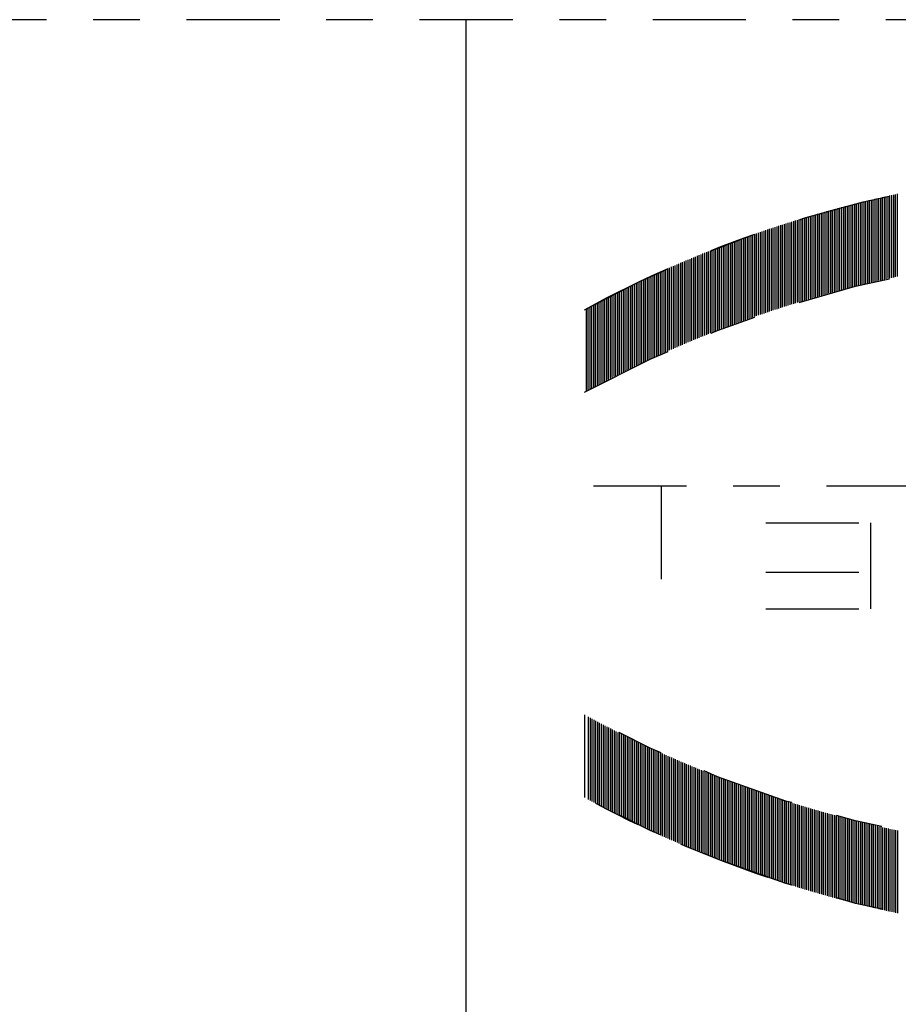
# Model space of a CAD drawing. Extents: x 33706 to 249013, y -74890 to 17912.
# Tile 280 of 288: x 185603.65 to 185605.53, y -36877.11 to -36875. Entities that reach past the tile are written whole.
import ezdxf

# ---------------------------------------------------------------- set-up
doc = ezdxf.new("R2010")
doc.units = 0
doc.header["$MEASUREMENT"] = 0
doc.linetypes.add('DASHDOT', pattern=[8.5, 4, -2, 0.5, -2])
for name, color, linetype in [('gaz', 1, 'Continuous'), ('LC-002-002-----0', 2, 'DASHDOT'), ('LC-007-002-----0', 1, 'Continuous'), ('LC-010-002-----0', 1, 'Continuous')]:
    doc.layers.add(name, color=color, linetype=linetype)

# ---------------------------------------------------------------- blocks, each defined once
blk = doc.blocks.new('kdk dn40 pn50')
at = {"layer": 'LC-002-002-----0', "color": 3}
for p, q in [((3.007, -11.016), (3.007, -7.476)), ((3.086, -11.033), (3.086, -7.493)), ((3.165, -11.051), (3.165, -7.511)), ((3.245, -11.068), (3.245, -7.528)), ((3.324, -11.085), (3.324, -7.545)), ((3.404, -11.103), (3.404, -7.563)), ((3.483, -11.121), (3.483, -7.581)), ((3.562, -11.138), (3.562, -7.598)), ((3.642, -11.156), (3.642, -7.616)), ((3.721, -11.174), (3.721, -7.634)), ((3.801, -11.193), (3.801, -7.653)), ((3.88, -11.211), (3.88, -7.671)), ((3.959, -11.23), (3.959, -7.69)), ((4.039, -11.248), (4.039, -7.708)), ((4.118, -11.267), (4.118, -7.727)), ((4.198, -11.286), (4.198, -7.746)), ((4.277, -11.305), (4.277, -7.765)), ((4.356, -11.324), (4.356, -7.784)), ((4.436, -11.343), (4.436, -7.803)), ((4.515, -11.363), (4.515, -7.823)), ((4.595, -11.383), (4.595, -7.843)), ((4.674, -11.402), (4.674, -7.862)), ((4.754, -11.422), (4.754, -7.882)), ((4.833, -11.442), (4.833, -7.902)), ((4.912, -11.462), (4.912, -7.922)), ((4.992, -11.483), (4.992, -7.943)), ((5.071, -11.503), (5.071, -7.963)), ((5.151, -11.524), (5.151, -7.984)), ((5.23, -11.544), (5.23, -8.004)), ((5.309, -11.565), (5.309, -8.025)), ((5.389, -11.586), (5.389, -8.046)), ((5.468, -11.607), (5.468, -8.067)), ((5.548, -11.629), (5.548, -8.089)), ((5.627, -11.65), (5.627, -8.11)), ((5.706, -11.672), (5.706, -8.132)), ((5.786, -11.693), (5.786, -8.153)), ((5.865, -11.715), (5.865, -8.175)), ((5.945, -11.737), (5.945, -8.197)), ((6.024, -11.759), (6.024, -8.219)), ((6.103, -11.782), (6.103, -8.242)), ((6.183, -11.804), (6.183, -8.264)), ((6.262, -11.827), (6.262, -8.287)), ((6.342, -11.849), (6.342, -8.309)), ((6.421, -11.872), (6.421, -8.332)), ((6.5, -11.895), (6.5, -8.355)), ((6.58, -11.918), (6.58, -8.378)), ((6.659, -11.941), (6.659, -8.401)), ((6.739, -11.965), (6.739, -8.425)), ((6.818, -11.988), (6.818, -8.448)), ((6.898, -12.012), (6.898, -8.472)), ((6.977, -12.036), (6.977, -8.496)), ((7.056, -12.06), (7.056, -8.52)), ((7.136, -12.084), (7.136, -8.544)), ((7.215, -12.108), (7.215, -8.568)), ((7.295, -12.133), (7.295, -8.593)), ((7.374, -12.157), (7.374, -8.617)), ((7.453, -12.182), (7.453, -8.642)), ((7.533, -12.207), (7.533, -8.667)), ((7.612, -12.232), (7.612, -8.692)), ((7.692, -12.257), (7.692, -8.717)), ((7.771, -12.282), (7.771, -8.742)), ((7.85, -12.308), (7.85, -8.768)), ((7.93, -12.333), (7.93, -8.793)), ((8.009, -12.359), (8.009, -8.819)), ((8.089, -12.385), (8.089, -8.845)), ((8.168, -12.411), (8.168, -8.871)), ((8.247, -12.437), (8.247, -8.897)), ((8.327, -12.463), (8.327, -8.923)), ((8.406, -12.49), (8.406, -8.95)), ((8.486, -12.516), (8.486, -8.976)), ((8.565, -12.543), (8.565, -9.003)), ((8.644, -12.57), (8.644, -9.03)), ((8.724, -12.597), (8.724, -9.057)), ((8.803, -12.624), (8.803, -9.084)), ((8.883, -12.652), (8.883, -9.112)), ((8.962, -12.679), (8.962, -9.139)), ((9.042, -12.707), (9.042, -9.167)), ((9.121, -12.735), (9.121, -9.195)), ((9.2, -12.763), (9.2, -9.223)), ((9.28, -12.791), (9.28, -9.251)), ((9.359, -12.819), (9.359, -9.279)), ((9.439, -12.847), (9.439, -9.307)), ((9.518, -12.876), (9.518, -9.336)), ((9.597, -12.905), (9.597, -9.365)), ((9.677, -12.934), (9.677, -9.394)), ((9.756, -12.963), (9.756, -9.423)), ((9.836, -12.992), (9.836, -9.452)), ((9.915, -13.021), (9.915, -9.481)), ((9.994, -13.051), (9.994, -9.511)), ((10.074, -13.08), (10.074, -9.54)), ((10.153, -13.11), (10.153, -9.57)), ((10.233, -13.14), (10.233, -9.6)), ((10.312, -13.17), (10.312, -9.63)), ((10.391, -13.2), (10.391, -9.66)), ((10.471, -13.231), (10.471, -9.691)), ((10.55, -13.261), (10.55, -9.721)), ((10.63, -13.292), (10.63, -9.752)), ((10.709, -13.323), (10.709, -9.783)), ((10.788, -13.354), (10.788, -9.814)), ((10.868, -13.385), (10.868, -9.845)), ((10.947, -13.416), (10.947, -9.876)), ((11.027, -13.448), (11.027, -9.908)), ((11.106, -13.48), (11.106, -9.94)), ((11.186, -13.511), (11.186, -9.971)), ((11.265, -13.543), (11.265, -10.003)), ((11.344, -13.575), (11.344, -10.035)), ((11.424, -13.608), (11.424, -10.068)), ((11.503, -13.64), (11.503, -10.1)), ((11.583, -13.673), (11.583, -10.133)), ((11.662, -13.706), (11.662, -10.166)), ((11.741, -13.738), (11.741, -10.198)), ((11.821, -13.772), (11.821, -10.232)), ((11.9, -13.805), (11.9, -10.265)), ((11.98, -13.838), (11.98, -10.298)), ((12.059, -13.872), (12.059, -10.332)), ((12.138, -13.906), (12.138, -10.366)), ((12.218, -13.939), (12.218, -10.399)), ((12.297, -13.974), (12.297, -10.434)), ((12.377, -14.008), (12.377, -10.468)), ((12.456, -14.042), (12.456, -10.502)), ((12.535, -14.077), (12.535, -10.537)), ((12.615, -14.111), (12.615, -10.571)), ((12.694, -14.146), (12.694, -10.606)), ((12.774, -14.181), (12.774, -10.641)), ((12.853, -14.217), (12.853, -10.677)), ((12.932, -14.252), (12.932, -10.712)), ((13.012, -14.287), (13.012, -10.747)), ((13.091, -14.323), (13.091, -10.783)), ((13.171, -14.359), (13.171, -10.819)), ((13.25, -14.395), (13.25, -10.855)), ((13.33, -14.431), (13.33, -10.891)), ((13.409, -14.468), (13.409, -10.928)), ((13.488, -14.504), (13.488, -10.964)), ((13.568, -14.541), (13.568, -11.001)), ((13.647, -14.578), (13.647, -11.038)), ((13.727, -14.615), (13.727, -11.075)), ((13.806, -14.652), (13.806, -11.112)), ((13.885, -14.69), (13.885, -11.15)), ((13.965, -14.727), (13.965, -11.187)), ((14.044, -14.765), (14.044, -11.225)), ((14.124, -14.803), (14.124, -11.263)), ((14.203, -14.841), (14.203, -11.301)), ((14.282, -14.879), (14.282, -11.339)), ((14.362, -14.918), (14.362, -11.378)), ((14.441, -14.956), (14.441, -11.416)), ((14.521, -14.995), (14.521, -11.455)), ((14.6, -15.034), (14.6, -11.494)), ((14.679, -15.073), (14.679, -11.533)), ((14.759, -15.112), (14.759, -11.572)), ((14.838, -15.152), (14.838, -11.612)), ((14.918, -15.191), (14.918, -11.651)), ((14.997, -15.231), (14.997, -11.691)), ((15.076, -15.271), (15.076, -11.731)), ((15.156, -15.311), (15.156, -11.771)), ((15.235, -15.352), (15.235, -11.812)), ((15.315, -15.392), (15.315, -11.852)), ((15.394, -15.433), (15.394, -11.893)), ((15.474, -15.474), (15.474, -11.934)), ((15.553, -15.515), (15.553, -11.975)), ((15.632, -15.556), (15.632, -12.016)), ((15.712, -15.598), (15.712, -12.058)), ((15.791, -15.639), (15.791, -12.099)), ((15.871, -15.681), (15.871, -12.141)), ((15.95, -15.723), (15.95, -12.183)), ((16.029, -15.765), (16.029, -12.225)), ((16.109, -15.808), (16.109, -12.268)), ((16.188, -15.85), (16.188, -12.31)), ((16.268, -15.893), (16.268, -12.353)), ((16.347, -15.936), (16.347, -12.396)), ((16.047, -19.995), (-31.085, -19.995)), ((13.142, -19.995), (13.142, -25.963)), ((8.653, -21.579), (4.165, -21.579)), ((4.165, -21.579), (4.165, -25.276)), ((8.653, -23.692), (4.165, -23.692)), ((8.653, -25.276), (4.165, -25.276)), ((16.188, -29.949), (16.188, -33.489)), ((16.268, -29.906), (16.268, -33.446)), ((16.426, -29.82), (16.426, -33.36)), ((15.315, -30.407), (15.315, -33.947)), ((15.394, -30.366), (15.394, -33.906)), ((15.474, -30.325), (15.474, -33.865)), ((15.553, -30.284), (15.553, -33.824)), ((15.632, -30.243), (15.632, -33.783)), ((15.712, -30.201), (15.712, -33.741)), ((15.791, -30.16), (15.791, -33.7)), ((15.871, -30.118), (15.871, -33.658)), ((15.95, -30.076), (15.95, -33.616)), ((16.029, -30.034), (16.029, -33.574)), ((16.109, -29.991), (16.109, -33.531)), ((14.521, -30.804), (14.521, -34.344)), ((14.6, -30.765), (14.6, -34.305)), ((14.679, -30.726), (14.679, -34.266)), ((14.759, -30.687), (14.759, -34.227)), ((14.838, -30.647), (14.838, -34.187)), ((14.918, -30.608), (14.918, -34.148)), ((14.997, -30.568), (14.997, -34.108)), ((15.076, -30.528), (15.076, -34.068)), ((15.156, -30.488), (15.156, -34.028)), ((15.235, -30.447), (15.235, -33.987)), ((13.647, -31.221), (13.647, -34.761)), ((13.727, -31.184), (13.727, -34.724)), ((13.806, -31.147), (13.806, -34.687)), ((13.885, -31.11), (13.885, -34.65)), ((13.965, -31.072), (13.965, -34.612)), ((14.044, -31.034), (14.044, -34.574)), ((14.124, -30.996), (14.124, -34.536)), ((14.203, -30.958), (14.203, -34.498)), ((14.282, -30.92), (14.282, -34.46)), ((14.362, -30.882), (14.362, -34.422)), ((14.441, -30.843), (14.441, -34.383)), ((12.694, -31.653), (12.694, -35.193)), ((12.774, -31.618), (12.774, -35.158)), ((12.853, -31.583), (12.853, -35.123)), ((12.932, -31.547), (12.932, -35.087)), ((13.012, -31.512), (13.012, -35.052)), ((13.091, -31.476), (13.091, -35.016)), ((13.171, -31.44), (13.171, -34.98)), ((13.25, -31.404), (13.25, -34.944)), ((13.33, -31.368), (13.33, -34.908)), ((13.409, -31.331), (13.409, -34.871)), ((13.488, -31.295), (13.488, -34.835)), ((13.568, -31.258), (13.568, -34.798)), ((11.662, -32.094), (11.662, -35.634)), ((11.741, -32.061), (11.741, -35.601)), ((11.821, -32.028), (11.821, -35.568)), ((11.9, -31.994), (11.9, -35.534)), ((11.98, -31.961), (11.98, -35.501)), ((12.059, -31.927), (12.059, -35.467)), ((12.138, -31.894), (12.138, -35.434)), ((12.218, -31.86), (12.218, -35.4)), ((12.297, -31.826), (12.297, -35.366)), ((12.377, -31.791), (12.377, -35.331)), ((12.456, -31.757), (12.456, -35.297)), ((12.535, -31.722), (12.535, -35.262)), ((12.615, -31.688), (12.615, -35.228)), ((10.63, -32.507), (10.63, -36.047)), ((10.709, -32.476), (10.709, -36.016)), ((10.788, -32.445), (10.788, -35.985)), ((10.868, -32.414), (10.868, -35.954)), ((10.947, -32.383), (10.947, -35.923)), ((11.027, -32.351), (11.027, -35.891)), ((11.106, -32.32), (11.106, -35.86)), ((11.186, -32.288), (11.186, -35.828)), ((11.265, -32.256), (11.265, -35.796)), ((11.344, -32.224), (11.344, -35.764)), ((11.424, -32.191), (11.424, -35.731)), ((11.503, -32.159), (11.503, -35.699)), ((11.583, -32.126), (11.583, -35.666)), ((9.518, -32.923), (9.518, -36.463)), ((9.597, -32.894), (9.597, -36.434)), ((9.677, -32.866), (9.677, -36.406)), ((9.756, -32.837), (9.756, -36.377)), ((9.836, -32.807), (9.836, -36.347)), ((9.915, -32.778), (9.915, -36.318)), ((9.994, -32.749), (9.994, -36.289)), ((10.074, -32.719), (10.074, -36.259)), ((10.153, -32.689), (10.153, -36.229)), ((10.233, -32.659), (10.233, -36.199)), ((10.312, -32.629), (10.312, -36.169)), ((10.391, -32.599), (10.391, -36.139)), ((10.471, -32.568), (10.471, -36.108)), ((10.55, -32.538), (10.55, -36.078)), ((8.247, -33.362), (8.247, -36.902)), ((8.327, -33.336), (8.327, -36.876)), ((8.406, -33.309), (8.406, -36.849)), ((8.486, -33.283), (8.486, -36.823)), ((8.565, -33.256), (8.565, -36.796)), ((8.644, -33.229), (8.644, -36.769)), ((8.724, -33.202), (8.724, -36.742)), ((8.803, -33.175), (8.803, -36.715)), ((8.883, -33.147), (8.883, -36.687)), ((8.962, -33.12), (8.962, -36.66)), ((9.042, -33.092), (9.042, -36.632)), ((9.121, -33.064), (9.121, -36.604)), ((9.2, -33.036), (9.2, -36.576)), ((9.28, -33.008), (9.28, -36.548)), ((9.359, -32.98), (9.359, -36.52)), ((9.439, -32.952), (9.439, -36.492)), ((6.977, -33.763), (6.977, -37.303)), ((7.056, -33.739), (7.056, -37.279)), ((7.136, -33.715), (7.136, -37.255)), ((7.215, -33.691), (7.215, -37.231)), ((7.295, -33.666), (7.295, -37.206)), ((7.374, -33.642), (7.374, -37.182)), ((7.453, -33.617), (7.453, -37.157)), ((7.533, -33.592), (7.533, -37.132)), ((7.612, -33.567), (7.612, -37.107)), ((7.692, -33.542), (7.692, -37.082)), ((7.771, -33.517), (7.771, -37.057)), ((7.85, -33.491), (7.85, -37.031)), ((7.93, -33.466), (7.93, -37.006)), ((8.009, -33.44), (8.009, -36.98)), ((8.089, -33.414), (8.089, -36.954)), ((8.168, -33.388), (8.168, -36.928)), ((5.468, -34.192), (5.468, -37.732)), ((5.548, -34.17), (5.548, -37.71)), ((5.627, -34.149), (5.627, -37.689)), ((5.706, -34.127), (5.706, -37.667)), ((5.786, -34.106), (5.786, -37.646)), ((5.865, -34.084), (5.865, -37.624)), ((5.945, -34.062), (5.945, -37.602)), ((6.024, -34.04), (6.024, -37.58)), ((6.103, -34.018), (6.103, -37.558)), ((6.183, -33.995), (6.183, -37.535)), ((6.262, -33.973), (6.262, -37.513)), ((6.342, -33.95), (6.342, -37.49)), ((6.421, -33.927), (6.421, -37.467)), ((6.5, -33.904), (6.5, -37.444)), ((6.58, -33.881), (6.58, -37.421)), ((6.659, -33.858), (6.659, -37.398)), ((6.739, -33.834), (6.739, -37.374)), ((6.818, -33.811), (6.818, -37.351)), ((6.898, -33.787), (6.898, -37.327)), ((3.721, -34.625), (3.721, -38.165)), ((3.801, -34.606), (3.801, -38.146)), ((3.88, -34.588), (3.88, -38.128)), ((3.959, -34.57), (3.959, -38.11)), ((4.039, -34.551), (4.039, -38.091)), ((4.118, -34.532), (4.118, -38.072)), ((4.198, -34.513), (4.198, -38.053)), ((4.277, -34.494), (4.277, -38.034)), ((4.356, -34.475), (4.356, -38.015)), ((4.436, -34.456), (4.436, -37.996)), ((4.515, -34.436), (4.515, -37.976)), ((4.595, -34.417), (4.595, -37.957)), ((4.674, -34.397), (4.674, -37.937)), ((4.754, -34.377), (4.754, -37.917)), ((4.833, -34.357), (4.833, -37.897)), ((4.912, -34.337), (4.912, -37.877)), ((4.992, -34.316), (4.992, -37.856)), ((5.071, -34.296), (5.071, -37.836)), ((5.151, -34.275), (5.151, -37.815)), ((5.23, -34.255), (5.23, -37.795)), ((5.309, -34.234), (5.309, -37.774)), ((5.389, -34.213), (5.389, -37.753)), ((3.007, -34.783), (3.007, -38.323)), ((3.086, -34.766), (3.086, -38.306)), ((3.165, -34.748), (3.165, -38.288)), ((3.245, -34.731), (3.245, -38.271)), ((3.324, -34.714), (3.324, -38.254)), ((3.404, -34.696), (3.404, -38.236)), ((3.483, -34.679), (3.483, -38.219)), ((3.562, -34.661), (3.562, -38.201)), ((3.642, -34.643), (3.642, -38.183))]:
    blk.add_line(p, q, dxfattribs=at)
for centre, start, end in [((-7.396, -56.233), 61.4552, 108.5761), ((-7.396, -56.233), 61.4552, 71.3276), ((-7.396, -59.773), 61.4552, 118.5448), ((-7.396, 13.973), 241.4552, 298.5448), ((-7.396, 13.973), 241.4552, 298.5448), ((-7.396, 10.433), 241.4552, 298.5448), ((-7.396, 10.433), 288.6724, 298.5448)]:
    blk.add_arc(centre, 49.853, start, end, dxfattribs=at)
at = {"layer": 'LC-007-002-----0'}
blk.add_line((21.5, -71), (21.5, 0), dxfattribs=at)
at = {"layer": 'LC-010-002-----0', "color": 2, "linetype": 'DASHDOT'}
blk.add_line((-120.5, 0), (120.5, 0), dxfattribs=at)

msp = doc.modelspace()

# ---------------------------------------------------------------- block references
at = {"layer": 'gaz', "linetype": 'Continuous', "xscale": -0.05, "yscale": 0.05}
msp.add_blockref('kdk dn40 pn50', (185605.6801, -36874.998), dxfattribs=at)

doc.saveas('drawing.dxf')
